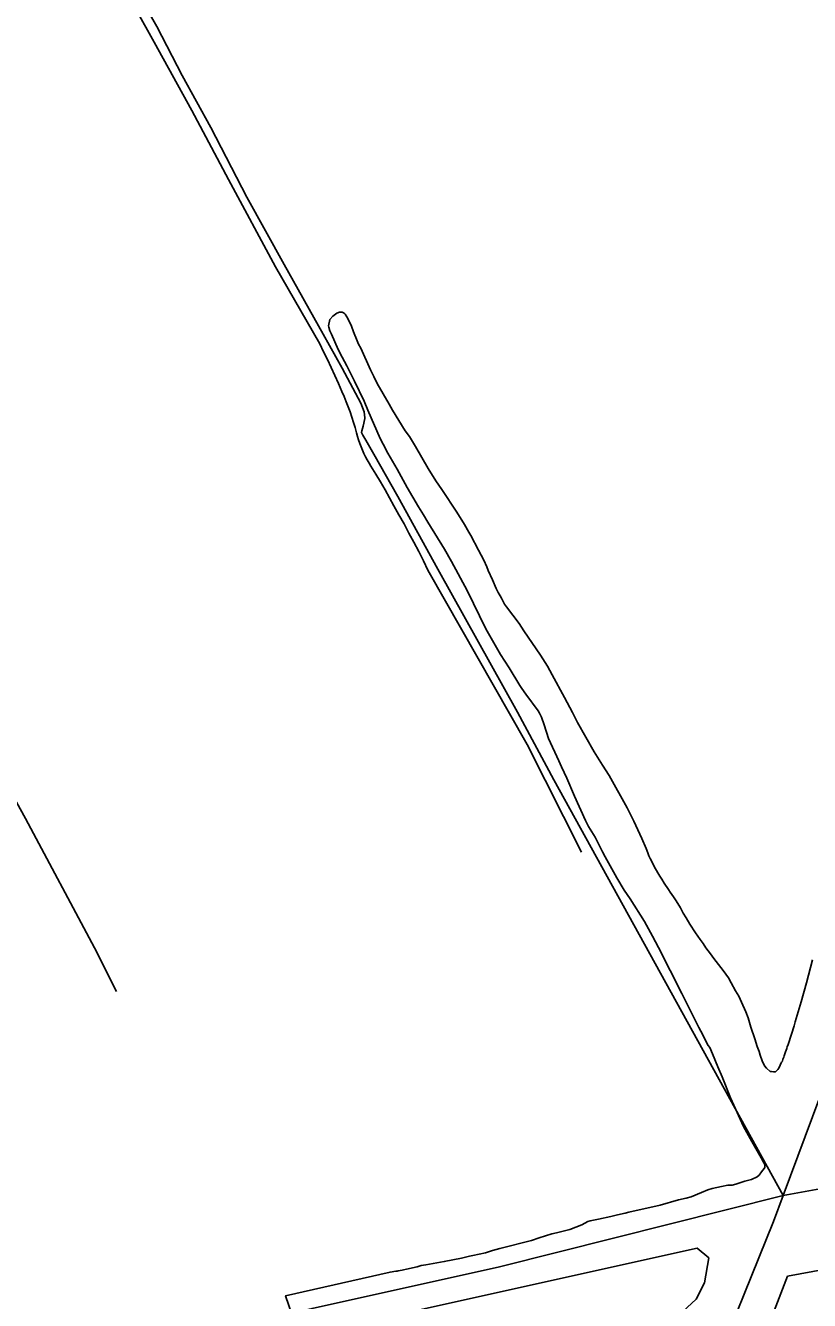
# Model space of a CAD drawing. Extents: x 3392644 to 3430565, y 576657 to 602123.
# Drawn here: x 3420485 to 3422082, y 590409 to 593004 of the extents above; entities that cross this region are included whole.
import ezdxf

# ---------------------------------------------------------------- set-up
doc = ezdxf.new("R2010")
doc.units = 0
for name, color, linetype in [('V-DTCH-CNTR', 7, 'Continuous'), ('V-SITE-VEGE', 7, 'Continuous'), ('V-TOPO-SHOR', 7, 'Continuous')]:
    doc.layers.add(name, color=color, linetype=linetype)

msp = doc.modelspace()

# ---------------------------------------------------------------- linework, layer by layer
at = {"layer": 'V-DTCH-CNTR'}
for points in [[(3420670.5, 593108.7), (3420747.3, 592970.3), (3420824, 592831.1), (3420899.2, 592690.7), (3420994.7, 592512.9), (3421084.6, 592356.1), (3421092.6, 592340.1), (3421100.5, 592324.1), (3421108.2, 592307.9), (3421115.7, 592291.7), (3421122.9, 592275.3), (3421130, 592258.9), (3421134.5, 592248.7), (3421138.8, 592238.3), (3421142.9, 592227.9), (3421146.7, 592217.4), (3421150.4, 592206.8), (3421153.8, 592196.2), (3421157, 592185.5), (3421159.9, 592174.7), (3421161.8, 592167.5), (3421164, 592160.4), (3421166.3, 592153.4), (3421168.9, 592146.5), (3421171.7, 592139.6), (3421174.8, 592132.9), (3421178, 592126.2), (3421181.5, 592119.7), (3421185.2, 592113.3), (3421189, 592107), (3421198.8, 592091.1), (3421208.4, 592075.2), (3421217.7, 592059), (3421226.7, 592042.8), (3421235.6, 592026.4), (3421246.1, 592008), (3421256.4, 591989.5), (3421266.5, 591970.9), (3421276.5, 591952.2), (3421286.2, 591933.3), (3421295.8, 591914.4), (3421305.2, 591895.4)], [(3420217, 591894.1), (3420359.4, 591617.6), (3420485.6, 591389.9), (3420625.7, 591126.2), (3420671.1, 591037.5)], [(3421305.2, 591895.4), (3421507.1, 591540.4), (3421617.7, 591321.6)]]:
    msp.add_lwpolyline(points, dxfattribs=at)
at = {"layer": 'V-SITE-VEGE'}
for points in [[(3421983.7, 590699.1), (3421964.6, 590732.5), (3421947.5, 590762.8), (3421921.6, 590821), (3421904, 590863.9), (3421895.3, 590884.4), (3421884.5, 590910.8), (3421878.9, 590923.8), (3421876.1, 590927.7), (3421860.6, 590957.2), (3421857, 590964.3), (3421822.4, 591033.5), (3421774.6, 591127.1), (3421762.7, 591150), (3421746, 591179.9), (3421716.9, 591226.2), (3421705, 591243.9), (3421689.5, 591269.1), (3421665.7, 591312), (3421660.9, 591321.8), (3421645.8, 591351.7), (3421632.2, 591373.7), (3421626.3, 591385.9), (3421603.6, 591435.5), (3421588, 591472.1), (3421577.2, 591495.3), (3421571.7, 591507.1), (3421550.9, 591552.8), (3421541.7, 591580.7), (3421536.5, 591596.1), (3421532.2, 591604.3), (3421529.4, 591608.7), (3421504.4, 591642.9), (3421496, 591654.7), (3421492.1, 591660.5), (3421470.2, 591696.7), (3421453.1, 591723.5), (3421422.9, 591776.2), (3421385, 591853.7), (3421352.8, 591912.7), (3421338.5, 591937.8), (3421305.1, 591992.9), (3421296, 592008.2), (3421286, 592024), (3421262.6, 592063.7), (3421242.7, 592101), (3421223.6, 592133.3), (3421213.6, 592151.8), (3421208.1, 592163.6), (3421183, 592221.4), (3421175.4, 592239.5), (3421155.5, 592280.1), (3421139.9, 592311.1), (3421130.4, 592329.2), (3421122.4, 592344.6), (3421108.9, 592375.7), (3421105.3, 592382.4), (3421103.3, 592390.2), (3421102.9, 592392.6), (3421105.6, 592405.6), (3421111.1, 592412.4), (3421119.3, 592418.7), (3421125.2, 592420.3), (3421130.7, 592420.3), (3421134.7, 592418.4), (3421136.3, 592416.8), (3421139.9, 592410.9), (3421146.6, 592398.3), (3421149.4, 592392.4), (3421153.4, 592380.6), (3421161, 592362.5), (3421163.8, 592355.4), (3421168.2, 592347.6), (3421188.1, 592303.5), (3421195.2, 592289.7), (3421202, 592275.2), (3421226.3, 592233.5), (3421233, 592221.3), (3421258.9, 592179.2), (3421267.2, 592167.4), (3421279.9, 592147.4), (3421305.8, 592102.1), (3421321.3, 592077.4), (3421333.6, 592059.3), (3421363.8, 592013.7), (3421379.3, 591988.5), (3421388.4, 591972.8), (3421392.4, 591965.7), (3421407.9, 591936.2), (3421419.1, 591915.4), (3421425, 591902), (3421427.8, 591894.9), (3421436.6, 591875.6), (3421444.2, 591858.3), (3421448.2, 591850), (3421452.1, 591843), (3421454.9, 591838.2), (3421461.3, 591826), (3421465.3, 591820.5), (3421491.1, 591786.7), (3421500.6, 591771.8)], [(3421500.6, 591771.8), (3421534, 591722.3), (3421548.7, 591699.9), (3421558.2, 591682.6), (3421583.3, 591636.1), (3421599.6, 591605.9), (3421609.5, 591585.4), (3421643.7, 591525.2), (3421660.8, 591498.5), (3421674.3, 591477.6), (3421710.9, 591411.2), (3421724.1, 591384.4), (3421740.4, 591349), (3421749.6, 591328.5), (3421753.2, 591319.9), (3421755.2, 591314), (3421758, 591308.5), (3421760.8, 591302.2), (3421766.3, 591290.8), (3421777.1, 591272.7), (3421781.4, 591266.4), (3421786.2, 591258.5), (3421795.3, 591245.2), (3421798.5, 591240), (3421805.3, 591230.6), (3421810.4, 591222), (3421819.2, 591207.8), (3421825.1, 591196.8), (3421830.7, 591187.7), (3421838.3, 591174.8), (3421850.2, 591157.1), (3421859.3, 591143.7), (3421865.3, 591135.1), (3421871.2, 591126.8), (3421880.4, 591114.2), (3421887.5, 591104.8), (3421906.5, 591080.4), (3421916.9, 591065.5), (3421922.8, 591055.3), (3421931.6, 591039.2), (3421938, 591027.8), (3421943.9, 591015.6), (3421952.3, 590996.3), (3421957.1, 590983.7), (3421962.7, 590965.2), (3421970.7, 590941.5), (3421975.9, 590925.4), (3421979.5, 590915.6), (3421981.9, 590908.1), (3421985.9, 590896.7), (3421990.7, 590886.4), (3421994.3, 590881.3), (3422001.8, 590875), (3422004.9, 590874.7), (3422008.9, 590873.9), (3422013.2, 590874.3), (3422017.9, 590879.1), (3422019.5, 590881.8), (3422025.4, 590893.7), (3422026.9, 590896.1), (3422028.1, 590899.6), (3422029.6, 590904), (3422030.8, 590906.7), (3422033.5, 590914.6), (3422035.9, 590921.7), (3422036.6, 590925.7), (3422037.8, 590927.7), (3422039.4, 590931.6), (3422050.6, 590968), (3422053, 590976.2), (3422065.4, 591016.5), (3422076.2, 591055.6), (3422088.6, 591101.8)], [(3421814.6, 590377.2), (3421851.5, 590411.1), (3421868.3, 590444.5), (3421876.9, 590495.4), (3421853.6, 590515), (3421043.2, 590335.2), (3421015.3, 590418.1), (3421228, 590466.3), (3421239.8, 590468), (3421242.2, 590468), (3421244.2, 590468.8), (3421252.8, 590470.4), (3421255.6, 590471.2), (3421261.5, 590472.4), (3421283.2, 590477.2), (3421291.4, 590479.7), (3421300.5, 590480.9), (3421338.3, 590487.8), (3421373.4, 590495), (3421378.9, 590496.2), (3421389.9, 590499.1), (3421396.2, 590500.3), (3421422.2, 590505.9), (3421436.4, 590510.3), (3421451.4, 590514.7), (3421516, 590530.8), (3421531.7, 590536.4), (3421557.3, 590544.4), (3421566.8, 590546), (3421594.4, 590552.9), (3421618.4, 590562.8), (3421631, 590569.6), (3421635.3, 590570.8), (3421652.6, 590574.4), (3421677.8, 590579.7), (3421691.2, 590582.9), (3421706.6, 590586.1), (3421714.5, 590588.5), (3421777.9, 590602.7), (3421815.7, 590613.5), (3421831.1, 590617.1), (3421840.9, 590619.9), (3421862.2, 590628.7), (3421874.8, 590633.9), (3421884.2, 590636.3), (3421903.1, 590640.7), (3421916.1, 590643.1), (3421924.4, 590643.6), (3421931.9, 590645.2), (3421950.4, 590651.2), (3421955.9, 590652.8), (3421963.8, 590654.8), (3421975.6, 590660.4), (3421979.5, 590664), (3421984.6, 590670.3), (3421990.1, 590677.4), (3421991.3, 590679.4), (3421990.9, 590684.5), (3421988.5, 590690), (3421983.7, 590699.1)]]:
    msp.add_lwpolyline(points, dxfattribs=at)
msp.add_lwpolyline([(3422037.3, 590458), (3421584.6, 589282.1), (3421561.3, 589215.2), (3422448, 589411.2), (3422227.6, 590171.8), (3422185.2, 590213.4), (3422114.6, 590472.6)], close=True, dxfattribs=at)
at = {"layer": 'V-TOPO-SHOR'}
for points in [[(3421325.3, 591897.2), (3421244, 592045.3), (3421195.1, 592131.7), (3421178.3, 592159.8), (3421172.3, 592170.1), (3421169.9, 592175.6), (3421170.7, 592179.2), (3421173.4, 592188.7), (3421176.5, 592203.8), (3421176.5, 592205.8), (3421174.9, 592217.7), (3421168.4, 592235.2), (3421130.7, 592306.5), (3421091.5, 592375.8), (3421012.6, 592517.9), (3420936.5, 592654.9), (3420862.8, 592796.7), (3420804.7, 592902.5), (3420753, 593002.3), (3420680.1, 593130.6), (3420615.6, 593250.6), (3420527.5, 593412.6), (3420465.8, 593517.1)], [(3422028.7, 590622.6), (3422638.8, 592258.1), (3422730.9, 592472.8), (3422929.1, 592980.7)], [(3421325.3, 591897.2), (3421487.6, 591606.5), (3421561.2, 591468.2), (3422028.7, 590622.6)], [(3420028.3, 590152.4), (3420032.6, 590153.4), (3420420.3, 590241.9), (3420687.1, 590302.2), (3421037, 590384.8), (3421069.3, 590392.4), (3421450.6, 590477.3), (3422028.7, 590622.6), (3422140.7, 590642.6), (3422550.9, 590738.5), (3423008.5, 590842.7), (3423438.4, 590951.1), (3423843.1, 591044.1)], [(3421440.9, 589195.7), (3421690.5, 589792.1), (3421874.9, 590238.6), (3422009.1, 590569.5), (3422028.7, 590622.6)]]:
    msp.add_lwpolyline(points, dxfattribs=at)

doc.saveas('drawing.dxf')
